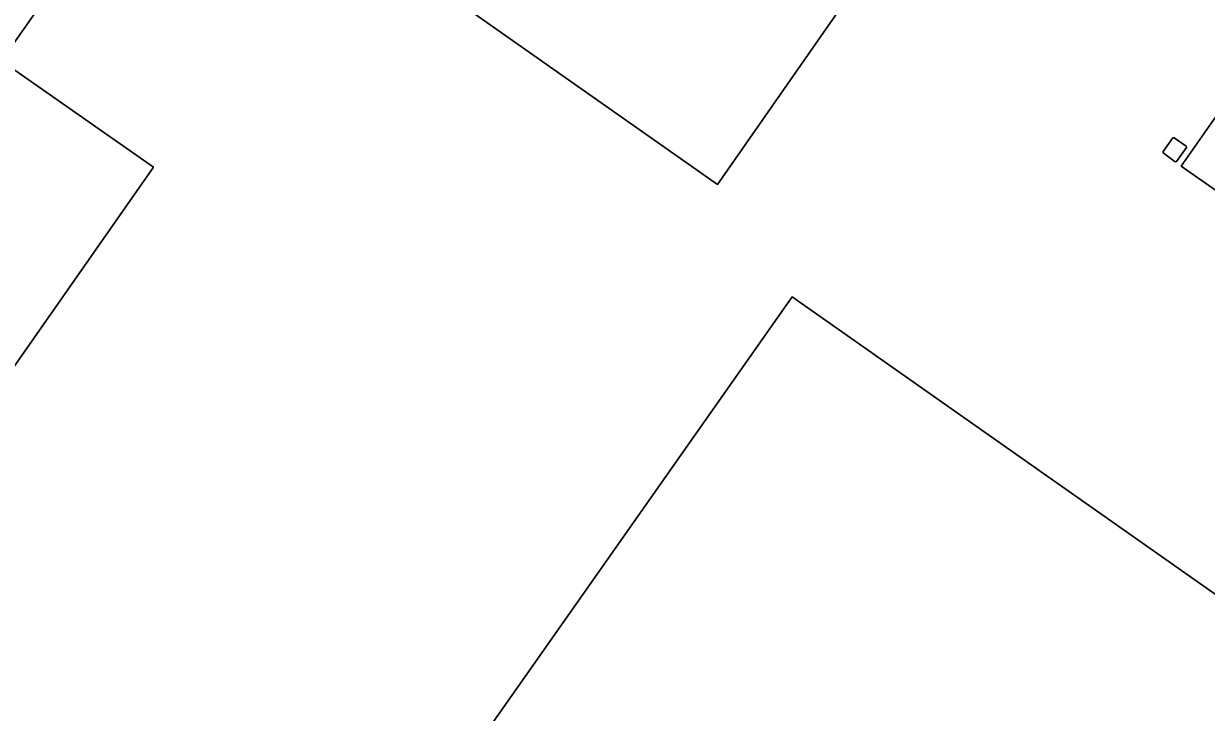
# Model space of a CAD drawing. Extents: x 155018 to 156648, y 383979 to 385733.
# Drawn here: x 155205.2 to 155332.5, y 384959.7 to 385033.8 of the extents above; entities that cross this region are included whole.
import ezdxf

# ---------------------------------------------------------------- set-up
doc = ezdxf.new("R2010")
doc.units = 0
doc.layers.add('IMGEO_Erf', color=7, linetype='Continuous')
doc.layers.add('IMGEO_Pand', color=7, linetype='Continuous')

msp = doc.modelspace()

# ---------------------------------------------------------------- linework, layer by layer
at = {"layer": 'IMGEO_Erf'}
for points in [[(155201.16, 385138.56), (155210.21, 385132.38), (155209.76, 385131.74), (155212.78, 385129.64), (155213.55, 385130.75), (155216.21, 385128.89), (155215.43, 385127.77), (155219.94, 385124.63), (155221.35, 385126.65), (155254.39, 385103.49), (155251.52, 385099.4), (155233.76, 385073.98), (155230.66, 385069.55), (155223.54, 385059.39), (155202.84, 385029.83), (155219.21, 385018.36), (155206.36, 385000), (155188.01, 384973.8)], [(155307.14, 385055.43), (155291.83, 385033.6), (155279.93, 385016.52), (155240.71, 385044.07)]]:
    msp.add_lwpolyline(points, dxfattribs=at)
for points in [[(155322.2, 385054.3), (155322.01, 385054.44), (155332.53, 385069.36), (155335.4, 385073.46), (155357.47, 385058.02), (155357.87, 385058.61), (155374.05, 385047.29), (155373.68, 385046.71), (155373.67, 385046.6), (155371.25, 385043.14), (155360.4, 385027.59), (155346.07, 385007.13), (155329.83, 385018.48), (155344.14, 385038.95)], [(155329.34, 385019), (155329.2, 385018.96), (155327.9, 385019.9), (155327.88, 385020.05), (155328.92, 385021.53), (155329.07, 385021.54), (155330.36, 385020.63), (155330.4, 385020.49)], [(155357.9, 384955.28), (155357.45, 384954.61), (155357.29, 384954.38), (155352.79, 384957.57), (155341.06, 384940.84), (155345.56, 384937.67), (155326.66, 384910.93), (155325.53, 384911.73), (155312.84, 384894.01), (155265.22, 384927.44), (155268.31, 384932.07), (155267.07, 384932.91), (155247.39, 384946.76), (155287.95, 385004.43)]]:
    msp.add_lwpolyline(points, close=True, dxfattribs=at)
at = {"layer": 'IMGEO_Pand'}
for points in [[(155188.01, 384973.8), (155206.36, 385000), (155219.21, 385018.36), (155202.84, 385029.83), (155223.54, 385059.39), (155230.66, 385069.55), (155233.76, 385073.98), (155251.52, 385099.4), (155254.39, 385103.49), (155221.35, 385126.65), (155219.94, 385124.63), (155215.43, 385127.77), (155216.21, 385128.89), (155213.55, 385130.75), (155212.78, 385129.64), (155209.76, 385131.74), (155210.21, 385132.38), (155201.16, 385138.56)], [(155240.71, 385044.07), (155279.93, 385016.52), (155291.83, 385033.6), (155307.14, 385055.43)]]:
    msp.add_lwpolyline(points, dxfattribs=at)
for points in [[(155360.4, 385027.59), (155371.25, 385043.14), (155373.67, 385046.6), (155373.68, 385046.71), (155374.05, 385047.29), (155357.87, 385058.61), (155357.47, 385058.02), (155335.4, 385073.46), (155332.53, 385069.36), (155322.01, 385054.44), (155322.2, 385054.3), (155344.14, 385038.95), (155329.83, 385018.48), (155346.07, 385007.13)], [(155329.2, 385018.96), (155329.34, 385019), (155330.4, 385020.49), (155330.36, 385020.63), (155329.07, 385021.54), (155328.92, 385021.53), (155327.88, 385020.05), (155327.9, 385019.9)], [(155345.56, 384937.67), (155341.06, 384940.84), (155352.79, 384957.57), (155357.29, 384954.38), (155357.45, 384954.61), (155357.9, 384955.28), (155287.95, 385004.43), (155247.39, 384946.76), (155267.07, 384932.91), (155268.31, 384932.07), (155265.22, 384927.44), (155312.84, 384894.01), (155325.53, 384911.73), (155326.66, 384910.93)]]:
    msp.add_lwpolyline(points, close=True, dxfattribs=at)

doc.saveas('drawing.dxf')
